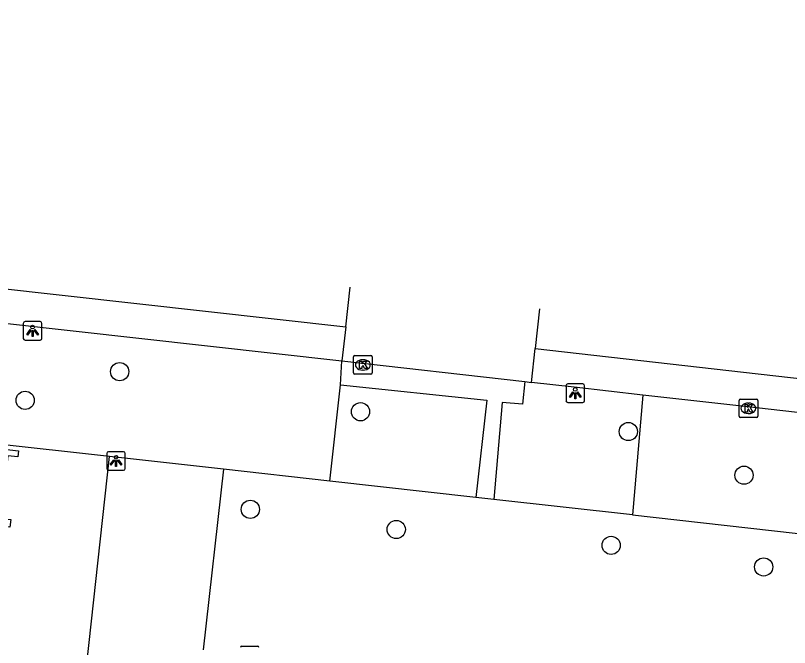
# Model space of a CAD drawing. Extents: x 162082 to 163393, y 388091 to 388632.
# Drawn here: x 162880.67 to 162922.28, y 388535.63 to 388569.61 of the extents above; entities that cross this region are included whole.
import ezdxf

# ---------------------------------------------------------------- set-up
doc = ezdxf.new("R2010")
doc.units = 0
for name, color, linetype in [('IMGEO_Boom', 7, 'Continuous'), ('IMGEO_Groenvoorziening', 7, 'Continuous'), ('IMGEO_Kolk', 7, 'Continuous'), ('IMGEO_Lichtpunt', 7, 'Continuous'), ('IMGEO_Pand', 7, 'Continuous'), ('IMGEO_Rijbaan_lokaal_gesloten', 7, 'Continuous'), ('IMGEO_Rijbaan_lokaal_open', 7, 'Continuous'), ('IMGEO_Voetpad_open', 7, 'Continuous')]:
    doc.layers.add(name, color=color, linetype=linetype)

msp = doc.modelspace()

# ---------------------------------------------------------------- linework, layer by layer
at = {"layer": 'IMGEO_Boom'}
for centre in [(162886.27, 388550.464), (162881.188, 388548.923), (162899.219, 388548.308), (162913.618, 388547.243), (162919.836, 388544.896), (162893.294, 388543.06), (162901.14, 388541.98), (162912.694, 388541.123), (162920.896, 388539.966)]:
    msp.add_circle(centre, 0.489, dxfattribs=at)
at = {"layer": 'IMGEO_Groenvoorziening'}
for points in [[(162885.731, 388545.91), (162836.053, 388551.411)], [(162897.573, 388544.584), (162898.152, 388549.754)], [(162914.4, 388549.207), (162913.842, 388542.761)]]:
    msp.add_lwpolyline(points, dxfattribs=at)
at = {"layer": 'IMGEO_Kolk'}
for p, q in [((162898.92, 388551.329), (162899.772, 388551.329)), ((162898.845, 388550.403), (162898.845, 388551.255)), ((162899.333, 388551.109), (162899.358, 388551.109)), ((162899.846, 388551.255), (162899.846, 388550.403)), ((162899.356, 388550.549), (162899.331, 388550.549)), ((162899.772, 388550.329), (162898.92, 388550.329)), ((162919.575, 388548.067), (162919.575, 388548.919)), ((162919.65, 388548.993), (162920.502, 388548.993)), ((162920.063, 388548.773), (162920.088, 388548.773)), ((162920.576, 388548.919), (162920.576, 388548.067)), ((162920.502, 388547.993), (162919.65, 388547.993)), ((162920.086, 388548.213), (162920.061, 388548.213)), ((162892.835, 388535.707), (162893.687, 388535.707))]:
    msp.add_line(p, q, dxfattribs=at)
for points in [[(162898.92, 388551.329), (162899.772, 388551.329)], [(162898.845, 388550.403), (162898.845, 388551.255)], [(162899.166, 388551.029), (162899.289, 388551.029), (162899.289, 388550.878), (162899.419, 388551.029), (162899.583, 388551.029), (162899.437, 388550.878), (162899.59, 388550.629), (162899.438, 388550.629), (162899.353, 388550.793), (162899.289, 388550.726), (162899.289, 388550.629), (162899.166, 388550.629), (162899.166, 388551.029)], [(162899.846, 388551.255), (162899.846, 388550.403)], [(162899.772, 388550.329), (162898.92, 388550.329)], [(162919.575, 388548.067), (162919.575, 388548.919)], [(162919.65, 388548.993), (162920.502, 388548.993)], [(162920.576, 388548.919), (162920.576, 388548.067)], [(162919.896, 388548.693), (162920.019, 388548.693), (162920.019, 388548.542), (162920.149, 388548.693), (162920.313, 388548.693), (162920.167, 388548.542), (162920.32, 388548.293), (162920.168, 388548.293), (162920.083, 388548.457), (162920.019, 388548.39), (162920.019, 388548.293), (162919.896, 388548.293), (162919.896, 388548.693)], [(162920.502, 388547.993), (162919.65, 388547.993)], [(162892.835, 388535.707), (162893.687, 388535.707)]]:
    msp.add_lwpolyline(points, dxfattribs=at)
for centre, start, end in [((162898.922, 388551.253), 91.552, 178.448), ((162898.922, 388551.253), 91.552, 178.448), ((162899.77, 388551.253), 1.552, 88.448), ((162899.77, 388551.253), 1.552, 88.448), ((162898.922, 388550.405), 181.552, 268.448), ((162898.922, 388550.405), 181.552, 268.448), ((162899.77, 388550.405), 271.552, 358.448), ((162899.77, 388550.405), 271.552, 358.448), ((162919.652, 388548.917), 91.552, 178.448), ((162919.652, 388548.917), 91.552, 178.448), ((162920.5, 388548.917), 1.552, 88.448), ((162920.5, 388548.917), 1.552, 88.448), ((162919.652, 388548.069), 181.552, 268.448), ((162919.652, 388548.069), 181.552, 268.448), ((162920.5, 388548.069), 271.552, 358.448), ((162920.5, 388548.069), 271.552, 358.448), ((162892.837, 388535.631), 91.552, 178.448), ((162892.837, 388535.631), 91.552, 178.448), ((162893.685, 388535.631), 1.552, 88.448), ((162893.685, 388535.631), 1.552, 88.448)]:
    msp.add_arc(centre, 0.0765, start, end, dxfattribs=at)
for centre, major_axis, ratio, start_param, end_param in [((162899.332, 388550.829), (-0.387, 0.002), 0.722429, 4.712389, 7.853982), ((162899.357, 388550.829), (-0.39, 0.002), 0.717154, 1.570796, 4.712389), ((162920.062, 388548.493), (-0.387, 0.002), 0.722429, 4.712389, 7.853982), ((162920.087, 388548.493), (-0.39, 0.002), 0.717154, 1.570796, 4.712389)]:
    msp.add_ellipse(centre, major_axis=major_axis, ratio=ratio, start_param=start_param, end_param=end_param, dxfattribs=at)
at = {"layer": 'IMGEO_Lichtpunt'}
for p, q in [((162881.091, 388553.059), (162881.091, 388552.252)), ((162881.091, 388553.059), (162881.091, 388552.252)), ((162881.993, 388553.154), (162881.185, 388553.154)), ((162881.993, 388553.154), (162881.185, 388553.154)), ((162882.087, 388552.252), (162882.087, 388553.059)), ((162882.087, 388552.252), (162882.087, 388553.059)), ((162881.185, 388552.158), (162881.993, 388552.158)), ((162881.185, 388552.158), (162881.993, 388552.158)), ((162910.267, 388549.708), (162910.267, 388548.901)), ((162910.267, 388549.708), (162910.267, 388548.901)), ((162911.169, 388549.803), (162910.361, 388549.803)), ((162911.169, 388549.803), (162910.361, 388549.803)), ((162911.263, 388548.901), (162911.263, 388549.708)), ((162911.263, 388548.901), (162911.263, 388549.708)), ((162910.361, 388548.807), (162911.169, 388548.807)), ((162910.361, 388548.807), (162911.169, 388548.807)), ((162885.575, 388546.066), (162885.575, 388545.259)), ((162885.575, 388546.066), (162885.575, 388545.259)), ((162886.477, 388546.161), (162885.669, 388546.161)), ((162886.477, 388546.161), (162885.669, 388546.161)), ((162886.571, 388545.259), (162886.571, 388546.066)), ((162886.571, 388545.259), (162886.571, 388546.066)), ((162885.669, 388545.165), (162886.477, 388545.165)), ((162885.669, 388545.165), (162886.477, 388545.165))]:
    msp.add_line(p, q, dxfattribs=at)
for points in [[(162881.465, 388552.723), (162881.504, 388552.695), (162881.316, 388552.433), (162881.278, 388552.46), (162881.465, 388552.723)], [(162881.567, 388552.675), (162881.614, 388552.675), (162881.614, 388552.353), (162881.567, 388552.353), (162881.567, 388552.675)], [(162881.677, 388552.695), (162881.715, 388552.722), (162881.902, 388552.46), (162881.863, 388552.432), (162881.677, 388552.695)], [(162910.641, 388549.372), (162910.68, 388549.344), (162910.492, 388549.082), (162910.454, 388549.109), (162910.641, 388549.372)], [(162910.743, 388549.324), (162910.79, 388549.324), (162910.79, 388549.002), (162910.743, 388549.002), (162910.743, 388549.324)], [(162910.853, 388549.344), (162910.891, 388549.371), (162911.078, 388549.109), (162911.039, 388549.081), (162910.853, 388549.344)], [(162885.949, 388545.73), (162885.988, 388545.702), (162885.8, 388545.44), (162885.762, 388545.467), (162885.949, 388545.73)], [(162886.051, 388545.682), (162886.098, 388545.682), (162886.098, 388545.36), (162886.051, 388545.36), (162886.051, 388545.682)], [(162886.161, 388545.702), (162886.199, 388545.729), (162886.386, 388545.467), (162886.347, 388545.439), (162886.161, 388545.702)]]:
    msp.add_lwpolyline(points, dxfattribs=at)
for centre in [(162881.59, 388552.857), (162910.766, 388549.506), (162886.074, 388545.864)]:
    msp.add_circle(centre, 0.0994, dxfattribs=at)
for centre, start, end in [((162881.185, 388553.059), 90, 180), ((162881.185, 388553.059), 90, 180), ((162881.993, 388553.059), 0, 90), ((162881.993, 388553.059), 0, 90), ((162881.185, 388552.252), 180, 270), ((162881.185, 388552.252), 180, 270), ((162881.993, 388552.252), 270, 0), ((162881.993, 388552.252), 270, 360), ((162910.361, 388549.708), 90, 180), ((162910.361, 388549.708), 90, 180), ((162911.169, 388549.708), 0, 90), ((162911.169, 388549.708), 0, 90), ((162910.361, 388548.901), 180, 270), ((162910.361, 388548.901), 180, 270), ((162911.169, 388548.901), 270, 0), ((162911.169, 388548.901), 270, 360), ((162885.669, 388546.066), 90, 180), ((162885.669, 388546.066), 90, 180), ((162886.477, 388546.066), 0, 90), ((162886.477, 388546.066), 0, 90), ((162885.669, 388545.259), 180, 270), ((162885.669, 388545.259), 180, 270), ((162886.477, 388545.259), 270, 0), ((162886.477, 388545.259), 270, 360)]:
    msp.add_arc(centre, 0.0946, start, end, dxfattribs=at)
at = {"layer": 'IMGEO_Pand'}
msp.add_lwpolyline([(162871.075, 388537.002), (162871.41, 388539.973), (162870.218, 388540.107), (162870.811, 388545.366), (162874.962, 388544.898), (162875.182, 388546.844), (162880.84, 388546.211), (162880.802, 388545.879), (162880.265, 388545.941), (162879.902, 388542.564), (162880.411, 388542.509), (162880.367, 388542.1), (162879.86, 388542.154), (162879.23, 388536.308), (162879.692, 388536.258), (162879.67, 388536.053)], dxfattribs=at)
at = {"layer": 'IMGEO_Rijbaan_lokaal_gesloten'}
for points in [[(162748.313, 388569.613), (162755.69, 388568.792), (162761.263, 388568.173), (162788.597, 388565.123), (162797.445, 388564.135), (162815.695, 388562.098), (162871.917, 388555.824), (162898.423, 388552.866)], [(162761.06, 388566.354), (162788.394, 388563.304), (162797.242, 388562.316), (162898.22, 388551.047)], [(162908.609, 388551.708), (162949.636, 388547.042), (162964.238, 388545.381), (162989.572, 388542.5), (163000.195, 388541.342), (163031.254, 388538.019), (163031.947, 388537.937), (163069.626, 388533.478), (163131.386, 388526.936), (163144.801, 388525.515), (163163.528, 388523.377)], [(162914.4, 388549.207), (162910.704, 388549.627), (162908.406, 388549.888)], [(162989.365, 388540.682), (162964.031, 388543.563), (162919.873, 388548.585), (162914.4, 388549.207)]]:
    msp.add_lwpolyline(points, dxfattribs=at)
at = {"layer": 'IMGEO_Rijbaan_lokaal_open'}
for points in [[(162898.423, 388552.866), (162898.661, 388555)], [(162908.848, 388553.848), (162908.609, 388551.708)], [(162898.423, 388552.866), (162898.22, 388551.047)], [(162908.406, 388549.888), (162908.609, 388551.708)], [(162898.22, 388551.047), (162908.058, 388549.928)], [(162908.058, 388549.928), (162908.406, 388549.888)], [(162877.252, 388468.541), (162880.7, 388500), (162885.731, 388545.91)], [(162891.85, 388545.225), (162885.731, 388545.91)], [(162891.85, 388545.225), (162890.761, 388535.503)], [(162897.573, 388544.584), (162891.85, 388545.225)], [(162905.415, 388543.705), (162897.573, 388544.584)], [(162906.386, 388543.596), (162905.415, 388543.705)], [(162913.842, 388542.761), (162906.386, 388543.596)], [(162913.842, 388542.761), (162926.407, 388541.354)]]:
    msp.add_lwpolyline(points, dxfattribs=at)
at = {"layer": 'IMGEO_Voetpad_open'}
for points in [[(162898.152, 388549.754), (162898.22, 388551.047)], [(162898.152, 388549.754), (162906.005, 388548.93), (162905.415, 388543.705)], [(162908.058, 388549.928), (162907.93, 388548.71), (162906.838, 388548.811), (162906.386, 388543.596)]]:
    msp.add_lwpolyline(points, dxfattribs=at)

doc.saveas('drawing.dxf')
